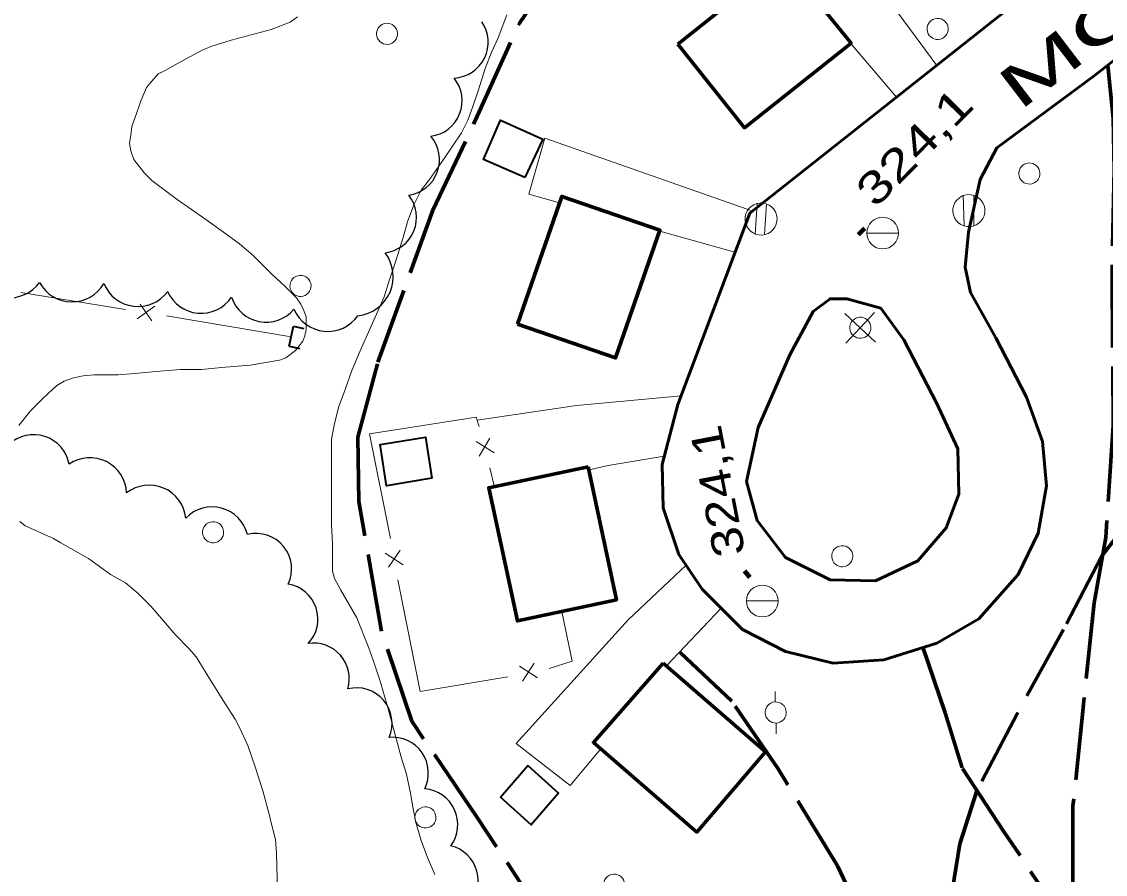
# Model space of a CAD drawing. Extents: x 240591 to 242335, y 5323482 to 5326937.
# Drawn here: x 240941 to 241043.6, y 5325072.5 to 5325153.2 of the extents above; entities that cross this region are included whole.
import ezdxf

# ---------------------------------------------------------------- set-up
doc = ezdxf.new("R2010")
doc.units = 0
doc.header["$LTSCALE"] = 1.2
doc.linetypes.add('LONG_DASHED', pattern=[7.5, 6, -1.5])
for name, color, linetype, lineweight in [('19', 7, 'Continuous', 13), ('2', 7, 'Continuous', 13), ('21', 7, 'Continuous', 53), ('22', 7, 'LONG_DASHED', 70), ('26', 7, 'Continuous', 35), ('3', 7, 'Continuous', 140), ('31', 7, 'Continuous', 70), ('36', 7, 'Continuous', 13), ('37', 7, 'Continuous', 13), ('44', 7, 'Continuous', 25)]:
    doc.layers.add(name, color=color, linetype=linetype, lineweight=lineweight)

msp = doc.modelspace()

# ---------------------------------------------------------------- linework, layer by layer
at = {"layer": '19'}
for p, q in [((241001.4, 5325133.4), (241008.5, 5325131.4)), ((241002, 5325092.2), (241007.2, 5325097.7))]:
    msp.add_line(p, q, dxfattribs=at)
for points in [[(241027.6, 5325149.1), (241020.4, 5325158.9), (241014.4, 5325167), (241009.3, 5325162.9), (241012.8, 5325158.9)], [(241019.4, 5325151.2), (241019.6, 5325151), (241023.8, 5325146.1)], [(241010.2, 5325135.3), (240990.5, 5325142.2), (240989, 5325136.9), (240991.9, 5325136.1)], [(241003.4, 5325117.8), (240993.5, 5325116.9), (240984.1, 5325115.5)], [(240994.7, 5325110.8), (240996.5, 5325111.2), (241001.8, 5325112.1)], [(241003.9, 5325101.8), (240998.4, 5325096.6), (240987.8, 5325084.9), (240992.9, 5325080.9), (240995.8, 5325084.4)]]:
    msp.add_lwpolyline(points, dxfattribs=at)
at = {"layer": '2', "linetype": 'LONG_DASHED'}
for points in [[(240953.1, 5325147.4), (240953.9, 5325148.3), (240954.5, 5325148.6), (240955.8, 5325149.3), (240958, 5325150.5), (240958.9, 5325150.9), (240960.8, 5325151.5), (240962.7, 5325152), (240964.6, 5325152.5), (240966.4, 5325153.2), (240967.1, 5325153.7)], [(240965.2, 5325070.8), (240965.1, 5325074.5), (240965, 5325075.8), (240964.7, 5325077), (240964.4, 5325078.2), (240963.8, 5325080.4), (240963.1, 5325082.6), (240962.4, 5325084.7), (240961.6, 5325086.4), (240961.2, 5325087.2), (240960.2, 5325088.7), (240958.6, 5325091.3), (240957.5, 5325093.1), (240956.8, 5325093.9), (240955.5, 5325095.2), (240954.4, 5325096.5), (240953.2, 5325097.9), (240952, 5325099.1), (240950.8, 5325100.1), (240949.4, 5325100.9), (240947.3, 5325102.4), (240944.7, 5325103.9), (240944, 5325104.3), (240941.3, 5325105.5), (240940.8, 5325105.9)]]:
    msp.add_lwpolyline(points, dxfattribs=at)
at = {"layer": '2'}
for points in [[(240980.1, 5325072.5), (240979.4, 5325074.1), (240978.8, 5325075.7), (240978.3, 5325077.4), (240978, 5325078.9), (240977.8, 5325080.2), (240977.4, 5325082), (240976.9, 5325083.6), (240976.2, 5325086.2), (240975.6, 5325088.4), (240974.9, 5325090.8), (240974.3, 5325092.7), (240973.8, 5325094), (240972.7, 5325096.8), (240971.9, 5325098.2), (240971.2, 5325099.4), (240970.6, 5325100.5), (240970.4, 5325101.2), (240970.4, 5325102), (240970.4, 5325103.8), (240970.3, 5325105.6), (240970.3, 5325108.3), (240970.3, 5325110.8), (240970.3, 5325113.7), (240970.6, 5325115.2), (240971, 5325116.8), (240971.6, 5325118.4), (240972.2, 5325120.1), (240972.9, 5325121.8), (240974.2, 5325124.7), (240975.3, 5325127.2), (240975.7, 5325128.5), (240976.4, 5325130.6), (240977.1, 5325132.8), (240977.5, 5325134.3), (240978.1, 5325135.9), (240978.8, 5325137.3), (240979.6, 5325138.3), (240980.9, 5325140.2), (240982.6, 5325142.7), (240983.2, 5325143.9), (240983.7, 5325145.2), (240984.2, 5325146.7), (240984.9, 5325148.9), (240985.5, 5325150.4), (240986.1, 5325151.7), (240986.9, 5325153.9)], [(240940.7, 5325115), (240941.8, 5325116.4), (240943, 5325117.6), (240944.3, 5325118.8), (240945, 5325119.2), (240945.9, 5325119.5), (240946.8, 5325119.7), (240947.8, 5325119.8), (240950.1, 5325119.8), (240951.3, 5325119.9), (240953.7, 5325120.1), (240956, 5325120.3), (240958, 5325120.3), (240959.9, 5325120.5), (240962.6, 5325120.7), (240965.4, 5325121.2), (240966, 5325121.4), (240966.9, 5325122.1), (240967.6, 5325123), (240967.8, 5325123.5), (240967.9, 5325124.1), (240967.9, 5325125.3), (240967.7, 5325125.9), (240967.4, 5325126.5), (240967, 5325127.1), (240965.9, 5325128.2), (240964.7, 5325129.3), (240962.9, 5325131.1), (240961.6, 5325132.2), (240960.1, 5325133.3), (240958.4, 5325134.5), (240955.7, 5325136.4), (240953.3, 5325138.2), (240952.6, 5325138.9), (240951.6, 5325140.2), (240951.3, 5325141), (240951.2, 5325141.7), (240951.3, 5325142.5), (240951.4, 5325143.3), (240951.7, 5325144.1), (240952.3, 5325145.8), (240952.8, 5325147), (240953.1, 5325147.4)]]:
    msp.add_lwpolyline(points, dxfattribs=at)
at = {"layer": '21'}
msp.add_lwpolyline([(241078.4, 5325176.3), (241042.5, 5325148.1), (241033.3, 5325141.3), (241031.7, 5325138.3), (241030.6, 5325133.3), (241030.3, 5325130), (241030.8, 5325127.6), (241033.2, 5325123.3), (241036.1, 5325117.7), (241037.6, 5325113.5), (241038, 5325109.3), (241037.2, 5325104.8), (241035.3, 5325100.9), (241031.6, 5325096.7), (241027.6, 5325094.4), (241022.6, 5325092.8), (241017.8, 5325092.5), (241013.3, 5325093.6), (241009.2, 5325095.7), (241005.4, 5325099.5), (241003.2, 5325102.8), (241001.7, 5325107.2), (241001.6, 5325111.3), (241003.1, 5325117), (241009.9, 5325135.1), (241036.3, 5325156)], dxfattribs=at)
msp.add_lwpolyline([(241019.1, 5325127), (241022.3, 5325126.1), (241024.5, 5325123.1), (241027.6, 5325117.1), (241029.6, 5325112.8), (241029.7, 5325108.5), (241028.5, 5325105.3), (241025.8, 5325102.2), (241021.8, 5325100.3), (241017.5, 5325100.4), (241013.3, 5325102.5), (241010.6, 5325106), (241009.6, 5325109.7), (241010.7, 5325114.8), (241013.7, 5325121.7), (241015.9, 5325125.8), (241017.5, 5325127)], close=True, dxfattribs=at)
at = {"layer": '22'}
for points in [[(240998.5, 5325035.1), (240999.2, 5325039.9), (240997.7, 5325049.7), (240994.9, 5325060), (240990.9, 5325067.6), (240984.1, 5325077.9), (240977.9, 5325087), (240975, 5325095.7), (240972.9, 5325107.8), (240972.8, 5325113.9), (240974.7, 5325121), (240979.9, 5325135.4), (240984.3, 5325144.7), (240988.1, 5325153.1), (240991.3, 5325157.8), (241001, 5325165.9), (241007.3, 5325171.4), (241014.9, 5325178.1), (241019.6, 5325183.6), (241023.1, 5325188.2), (241025.6, 5325191.3)], [(241043.8, 5325149.1), (241044.3, 5325144.1), (241044.4, 5325139.2), (241044.2, 5325129.6), (241044.3, 5325115), (241043.6, 5325104.4), (241042.5, 5325098.2), (241041.5, 5325088.6), (241040.5, 5325079), (241040.5, 5325068.6), (241040.5, 5325063.2), (241040.5, 5325057.1), (241040.4, 5325053.1)], [(241061.8, 5325134.6), (241060.7, 5325128), (241056.7, 5325121), (241052, 5325114.1), (241046.7, 5325107.2), (241043.2, 5325102.6), (241039.6, 5325095.7), (241035.2, 5325087.7), (241031.4, 5325080.4), (241029.8, 5325075.4), (241028.3, 5325066.4), (241027.2, 5325062.6), (241025, 5325060)], [(241040.5, 5325066.8), (241034, 5325076.5), (241030, 5325082.6), (241028.4, 5325087.8), (241026.3, 5325094)], [(241023, 5325063.4), (241018.2, 5325073.3), (241012.6, 5325082.5), (241008.2, 5325088.9), (241003.3, 5325093.5)]]:
    msp.add_lwpolyline(points, dxfattribs=at)
at = {"layer": '26'}
for p, q in [((240966.3, 5325122.5), (240966.7, 5325124.4)), ((240966.7, 5325124.4), (240967.7, 5325124.2)), ((240966.3, 5325122.5), (240967.3, 5325122.3))]:
    msp.add_line(p, q, dxfattribs=at)
at = {"layer": '3'}
for p, q in [((241020.2, 5325133.1), (241020.8, 5325133.7)), ((241009.9, 5325100.6), (241009.4, 5325101.2))]:
    msp.add_line(p, q, dxfattribs=at)
at = {"layer": '31'}
for points in [[(241003.1, 5325151.1), (241013.1, 5325159.1), (241019.5, 5325151.2), (241009.4, 5325143.2)], [(240987.9, 5325124.6), (240992.1, 5325136.7), (241001.4, 5325133.5), (240997.2, 5325121.4)], [(240994.6, 5325111.1), (240997.3, 5325098.5), (240987.9, 5325096.5), (240985.2, 5325109.1)], [(241001.7, 5325092.5), (241011.4, 5325084.1), (241004.9, 5325076.5), (240995.1, 5325085)]]:
    msp.add_lwpolyline(points, close=True, dxfattribs=at)
at = {"layer": '31', "lineweight": 35}
for points in [[(240988.6, 5325138.5), (240984.7, 5325140.2), (240986.3, 5325143.9), (240990.3, 5325142.1)], [(240979.8, 5325110), (240975.5, 5325109.3), (240974.9, 5325113.2), (240979.2, 5325113.9)], [(240986.3, 5325079.8), (240988.9, 5325082.8), (240991.8, 5325080.2), (240989.2, 5325077.2)]]:
    msp.add_lwpolyline(points, close=True, dxfattribs=at)
at = {"layer": '36'}
for p, q in [((241010.6, 5325136), (241010.4, 5325133.1)), ((241011.3, 5325133.1), (241011.5, 5325136)), ((241030.1, 5325136.8), (241030.2, 5325133.9)), ((241031.1, 5325133.9), (241031.1, 5325136.8)), ((241021, 5325133.2), (241024, 5325133.2)), ((241021.7, 5325125.7), (241019, 5325122.8)), ((241021.8, 5325122.9), (241018.9, 5325125.6)), ((241009.6, 5325098.4), (241012.6, 5325098.4)), ((241012.3, 5325089.8), (241012.3, 5325088.8)), ((241012.4, 5325085.8), (241012.4, 5325086.8))]:
    msp.add_line(p, q, dxfattribs=at)
for centre in [(241022.479, 5325133.222), (241011.079, 5325098.372)]:
    msp.add_circle(centre, 1.5, dxfattribs=at)
for centre, major_axis in [((241027.683, 5325152.55), (0.261, -0.965)), ((240975.563, 5325152.09), (0.261, -0.965)), ((241036.373, 5325138.86), (0.261, -0.965)), ((241030.644, 5325135.347), (-0.396, 1.465)), ((241010.975, 5325134.547), (-0.396, 1.465)), ((240967.373, 5325128.22), (0.261, -0.965)), ((241020.363, 5325124.254), (-0.261, 0.965)), ((240959.103, 5325104.89), (0.261, -0.965)), ((241018.66, 5325102.623), (-0.261, 0.965)), ((241012.361, 5325087.829), (-0.261, 0.965)), ((240979.203, 5325077.89), (0.261, -0.965)), ((240997.063, 5325071.52), (0.261, -0.965))]:
    msp.add_ellipse(centre, major_axis=major_axis, ratio=0.99964, dxfattribs=at)
at = {"layer": '37'}
for p, q in [((240940.9, 5325127.6), (240950.8, 5325126)), ((240951.9, 5325125.1), (240953.6, 5325126.3)), ((240953.3, 5325124.9), (240952.2, 5325126.5)), ((240954.7, 5325125.4), (240966.5, 5325123.4)), ((240975.9, 5325104.3), (240973.9, 5325114.2)), ((240984, 5325113.5), (240985.7, 5325112.4)), ((240984.3, 5325112.1), (240985.3, 5325113.8)), ((240985.3, 5325111), (240985.7, 5325109.3)), ((240976.8, 5325103.2), (240975.7, 5325101.6)), ((240977.1, 5325101.8), (240975.4, 5325102.9)), ((240978.7, 5325089.8), (240976.6, 5325100.4)), ((240989.8, 5325091.1), (240988.1, 5325092.2)), ((240988.4, 5325090.8), (240989.5, 5325092.5)), ((240978.7, 5325089.8), (240987, 5325091.2))]:
    msp.add_line(p, q, dxfattribs=at)
for points in [[(240973.9, 5325114.2), (240984, 5325115.8), (240984.3, 5325114.9)], [(240990.9, 5325092), (240993.1, 5325092.7), (240992.1, 5325097.4)]]:
    msp.add_lwpolyline(points, dxfattribs=at)
at = {"layer": '44'}
for centre, radius, start, end in [((240981.75, 5325151.291), 3.396, 272.87815, 35.02641), ((240972.445, 5325129.092), 3.71, 275.65046, 37.69735)]:
    msp.add_arc(centre, radius, start, end, dxfattribs=at)
for centre, major_axis, ratio, start_param, end_param in [((240979.286, 5325145.757), (-0.513, 3.356), 0.999994, 3.1179463, 5.2435354), ((240977.128, 5325140.18), (-0.592, 3.355), 0.999995, 3.1149213, 5.2437515), ((240974.955, 5325134.725), (3.147, -1.32), 0.992007, 5.2319026, 7.3458645), ((240939.867, 5325130.557), (2.142, 2.712), 0.999983, 2.6054369, 4.761362), ((240945.748, 5325130.187), (-0.588, -3.428), 0.999833, 5.3724725, 7.5008232), ((240951.991, 5325129.746), (-0.427, -3.456), 0.999461, 5.2165172, 7.3454594), ((240957.974, 5325129.107), (-0.463, -3.451), 0.997935, 5.2649356, 7.3866434), ((240964.116, 5325128.277), (-0.603, -3.441), 0.990388, 5.2158666, 7.3232409), ((240969.953, 5325127.401), (-0.351, -3.471), 0.999655, 5.2201231, 7.3438994), ((240942.091, 5325110.643), (1.092, 3.316), 0.988689, 5.2312039, 7.3371821), ((240947.434, 5325108.472), (1.839, 2.955), 0.999508, 5.3113789, 7.436535), ((240953.052, 5325105.867), (1.354, 3.215), 0.999914, 5.2181928, 7.3430364), ((240958.99, 5325103.779), (0.951, 3.39), 0.987621, 5.241889, 7.349196), ((240963.177, 5325101.416), (0.981, 3.22), 0.998381, 4.5697778, 6.8247647), ((240965.65, 5325096.669), (-1.155, 3.167), 0.998711, 3.6044097, 5.7655796), ((240968.622, 5325091.023), (0.556, 3.328), 0.998936, 4.5869615, 6.6065672), ((240972.678, 5325086.799), (1.528, 2.999), 0.997244, 4.7761957, 7.0047869), ((240976.083, 5325082.09), (2.921, 1.735), 0.999109, 5.2892927, 7.4137326), ((240978.865, 5325077.207), (3.265, 0.923), 0.999824, 5.3743872, 7.5001079), ((240980.809, 5325071.908), (-2.438, 2.349), 0.999994, 3.1174091, 5.2435234)]:
    msp.add_ellipse(centre, major_axis=major_axis, ratio=ratio, start_param=start_param, end_param=end_param, dxfattribs=at)

# ---------------------------------------------------------------- texts
at = {"layer": '21', "width": 1.85}
msp.add_text('MOHIGAN', height=4, rotation=37.437, dxfattribs=at).set_placement((241035.4, 5325144.7))
at = {"layer": '3'}
for height, rotation, width, p in [(3, 45.531, 1.35, (241021.8, 5325135.5)), (2.999, 100.879, 1.25, (241009.5, 5325102.9))]:
    msp.add_text('324,1', height=height, rotation=rotation, dxfattribs=dict(at, width=width)).set_placement(p)

doc.saveas('drawing.dxf')
